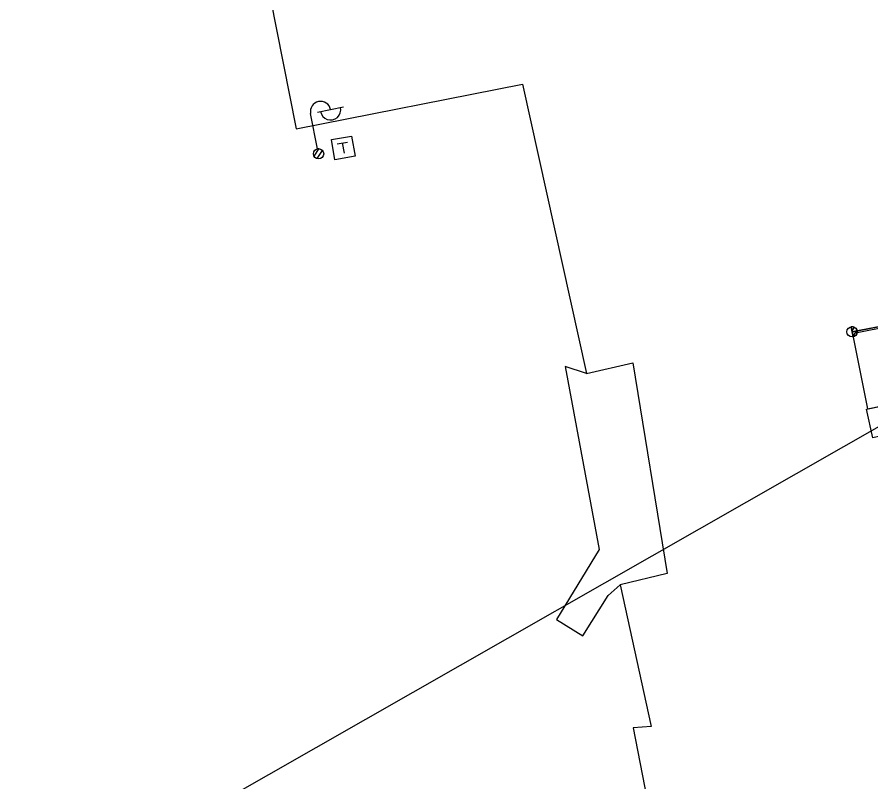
# Model space of a CAD drawing. Extents: x -545736 to -544888, y -1122892 to -1119128.
# Drawn here: x -545264.86 to -545223.11, y -1121854.55 to -1121817.18 of the extents above; entities that cross this region are included whole.
import ezdxf

# ---------------------------------------------------------------- set-up
doc = ezdxf.new("R2010")
doc.units = 0
for name, color, linetype in [('Vrstva 12', 7, 'Continuous'), ('Vrstva 17', 7, 'Continuous'), ('Vrstva 23', 7, 'Continuous'), ('Vrstva 25', 7, 'Continuous'), ('Vrstva 33', 7, 'Continuous'), ('Vrstva 36', 7, 'Continuous'), ('Vrstva 63', 7, 'Continuous')]:
    doc.layers.add(name, color=color, linetype=linetype)

msp = doc.modelspace()

# ---------------------------------------------------------------- linework, layer by layer
at = {"layer": 'Vrstva 12'}
msp.add_lwpolyline([(-545237.029, -1121834.598), (-545237.029, -1121834.598), (-545238.066, -1121834.251), (-545236.404, -1121843.192), (-545238.48, -1121846.62), (-545237.208, -1121847.417), (-545235.961, -1121845.438), (-545235.372, -1121844.916)], dxfattribs=at)
at = {"layer": 'Vrstva 17'}
msp.add_line((-545217.671, -1121831.416), (-545223.875, -1121832.622), dxfattribs=at)
at = {"layer": 'Vrstva 23'}
msp.add_line((-545258.316, -1121786.766), (-545251.211, -1121822.634), dxfattribs=at)
for points in [[(-545251.211, -1121822.634), (-545240.145, -1121820.447), (-545237.029, -1121834.598)], [(-545217.323, -1121831.306), (-545217.323, -1121831.306), (-545217.372, -1121831.287), (-545224.037, -1121832.557)], [(-545237.029, -1121834.598), (-545234.756, -1121834.069), (-545233.074, -1121844.372), (-545235.372, -1121844.916), (-545233.866, -1121851.84), (-545234.736, -1121851.918), (-545232.489, -1121863.484)]]:
    msp.add_lwpolyline(points, dxfattribs=at)
for points in [[(-545217.676, -1121831.359), (-545224.034, -1121832.57), (-545223.278, -1121836.318), (-545216.933, -1121835.024)], [(-545223.327, -1121836.34), (-545222.621, -1121836.195), (-545222.372, -1121837.598), (-545223.014, -1121837.736)]]:
    msp.add_lwpolyline(points, close=True, dxfattribs=at)
at = {"layer": 'Vrstva 25'}
for p, q in [((-545250.171, -1121821.825), (-545248.896, -1121821.569)), ((-545250.169, -1121823.61), (-545250.514, -1121821.894)), ((-545250.34, -1121823.974), (-545250.096, -1121823.607)), ((-545250.194, -1121824.093), (-545249.929, -1121823.694))]:
    msp.add_line(p, q, dxfattribs=at)
msp.add_circle((-545250.12, -1121823.855), 0.25, dxfattribs=at)
msp.add_circle((-545250.12, -1121823.855), 0.25, dxfattribs=at)
for centre, start, end in [((-545250.024, -1121821.796), 11.3654, 191.3654), ((-545249.533, -1121821.703), 190.6628, 12.068)]:
    msp.add_arc(centre, 0.5, start, end, dxfattribs=at)
at = {"layer": 'Vrstva 33'}
for p, q in [((-545249.207, -1121823.369), (-545248.714, -1121823.284)), ((-545248.96, -1121823.327), (-545248.876, -1121823.819))]:
    msp.add_line(p, q, dxfattribs=at)
msp.add_lwpolyline([(-545249.496, -1121823.165), (-545248.51, -1121822.995), (-545248.34, -1121823.981), (-545249.326, -1121824.151), (-545249.496, -1121823.165)], dxfattribs=at)
at = {"layer": 'Vrstva 36'}
for p, q in [((-545223.989, -1121832.804), (-545224.085, -1121832.31)), ((-545224.085, -1121832.31), (-545223.989, -1121832.804)), ((-545223.927, -1121832.333), (-545224.046, -1121832.51)), ((-545223.799, -1121832.478), (-545223.995, -1121832.77))]:
    msp.add_line(p, q, dxfattribs=at)
msp.add_circle((-545224.037, -1121832.557), 0.252, dxfattribs=at)
msp.add_arc((-545224.037, -1121832.557), 0.252, 281.0307, 101.0307, dxfattribs=at)
at = {"layer": 'Vrstva 63'}
msp.add_line((-545194.558, -1121821.143), (-545285.437, -1121872.929), dxfattribs=at)

doc.saveas('drawing.dxf')
